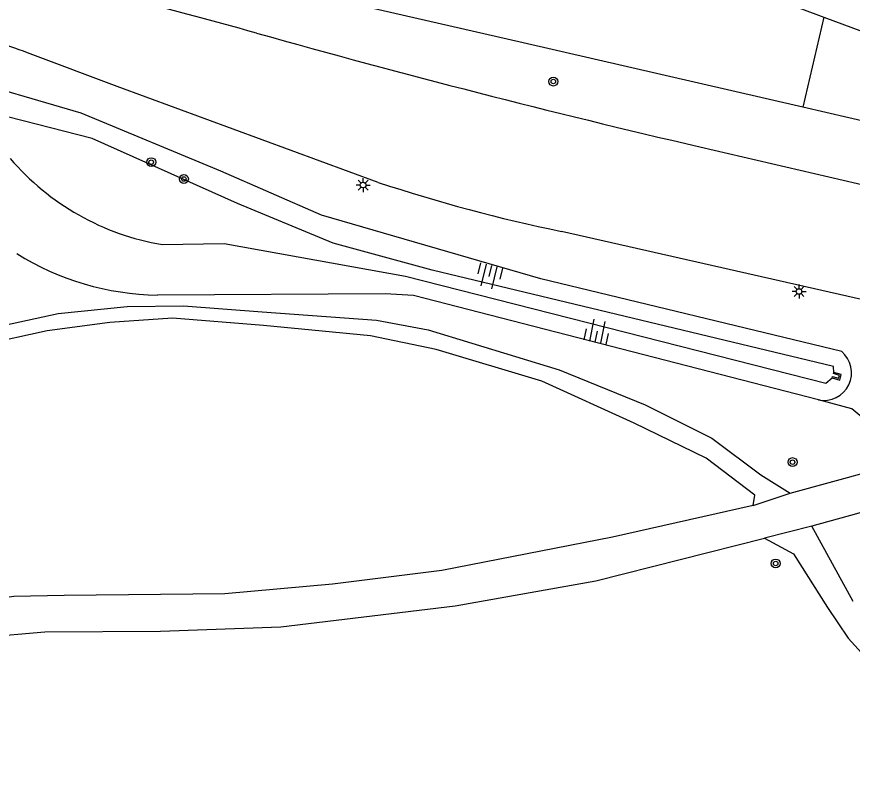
# Model space of a CAD drawing. Extents: x 124000 to 129000, y 395500 to 397503.
# Drawn here: x 128613.9 to 128688.5, y 397114.2 to 397181.7 of the extents above; entities that cross this region are included whole.
import ezdxf

# ---------------------------------------------------------------- set-up
doc = ezdxf.new("R2010")
doc.units = 0
for name, color, linetype in [('gg-afsc-draadraster', 7, 'Continuous'), ('gg-afsc-lijn draadraster', 7, 'Continuous'), ('gg-knt-BGT kruinlijn', 7, 'Continuous'), ('gg-knt-bovenkant onderkant talud', 7, 'Continuous'), ('gg-knt-onverhard', 7, 'Continuous'), ('gg-knt-verharding', 7, 'Continuous'), ('gg-knt-verharding nz', 7, 'Continuous'), ('gg-kwrk-uitstroombak niveau min 01', 7, 'Continuous'), ('gt-symb-boom', 7, 'Continuous'), ('gt-symb-lichtmast', 7, 'Continuous'), ('gt-symb-talud symbool', 7, 'Continuous')]:
    doc.layers.add(name, color=color, linetype=linetype)

# ---------------------------------------------------------------- blocks, each defined once
blk = doc.blocks.new('gt0-BOOM')
at = {"layer": 'gt-symb-boom'}
for radius in [0.4, 0.2]:
    blk.add_circle((0, 0), radius, dxfattribs=at)
blk = doc.blocks.new('gt0-LMAST')
at = {"layer": 'gt-symb-lichtmast'}
for p, q in [((-0.182, 0.173), (-0.447, 0.438)), ((-0.005, 0.246), (-0.005, 0.621)), ((0.172, 0.173), (0.437, 0.438)), ((-0.255, -0.004), (-0.63, -0.004)), ((-0.182, -0.181), (-0.447, -0.446)), ((-0.005, -0.254), (-0.005, -0.629)), ((0.437, -0.446), (0.172, -0.181)), ((0.245, -0.004), (0.62, -0.004))]:
    blk.add_line(p, q, dxfattribs=at)
blk.add_circle((-0.005, -0.004), 0.25, dxfattribs=at)
blk = doc.blocks.new('gt0-TALUD_1')
at = {"layer": 'gt-symb-talud symbool'}
for p, q in [((-1, -1), (-1, 0)), ((-0.5, -2), (-0.5, 0)), ((0, -1), (0, 0)), ((0.5, -2), (0.5, 0)), ((1, -1), (1, 0))]:
    blk.add_line(p, q, dxfattribs=at)

msp = doc.modelspace()

# ---------------------------------------------------------------- linework, layer by layer
at = {"layer": 'gg-afsc-draadraster'}
msp.add_lwpolyline([(128693.877, 397142.175), (128688.473, 397146.713), (128685.478, 397147.499)], dxfattribs=at)
at = {"layer": 'gg-afsc-lijn draadraster'}
msp.add_lwpolyline([(128685.478, 397147.499), (128649.339, 397156.807), (128646.823, 397156.957), (128626.492, 397156.847)], dxfattribs=at)
msp.add_arc((128626.976, 397181.603), 24.761, 238.20031, 268.88043, dxfattribs=at)
at = {"layer": 'gg-knt-BGT kruinlijn'}
msp.add_lwpolyline([(128687.557, 397151.817), (128660.716, 397158.32), (128641.123, 397163.984), (128632.139, 397167.934), (128619.674, 397173.116), (128608.242, 397176.445), (128596.822, 397179.046), (128585.502, 397181.684)], dxfattribs=at)
msp.add_arc((128685.965, 397149.924), 2.473, 258.63301, 49.94788, dxfattribs=at)
at = {"layer": 'gg-knt-bovenkant onderkant talud'}
for points in [[(128686.851, 397149.957), (128686.83, 397150.475), (128651.011, 397159.071), (128642.174, 397161.48), (128633.632, 397165.027), (128620.665, 397170.837), (128603.07, 397175.322)], [(128626.923, 397161.374), (128632.436, 397161.472), (128648.642, 397158.55), (128686.142, 397149.004), (128686.707, 397149.466)]]:
    msp.add_lwpolyline(points, dxfattribs=at)
msp.add_arc((128630.654, 397183.779), 22.714, 220.38678, 260.54631, dxfattribs=at)
at = {"layer": 'gg-knt-onverhard'}
msp.add_line((128688.567, 397129.492), (128684.882, 397136.206), dxfattribs=at)
for points in [[(128611.444, 397153.888), (128617.619, 397155.201), (128623.776, 397155.844), (128628.81, 397155.898), (128635.824, 397155.362), (128646.051, 397154.612), (128650.656, 397153.754), (128662.355, 397150.175), (128670.012, 397147.067), (128675.956, 397144.067), (128680.347, 397140.798), (128682.948, 397139.164)], [(128679.66, 397138.055), (128679.811, 397138.977), (128675.474, 397142.299), (128669.049, 397145.406), (128660.803, 397149.157), (128651.379, 397151.996), (128645.489, 397153.229), (128635.958, 397154.139), (128627.819, 397154.782), (128622.231, 397154.407), (128616.632, 397153.673), (128610.941, 397152.417)], [(128680.664, 397135.137), (128683.259, 397133.749), (128686.276, 397128.961), (128688.138, 397126.212), (128690.191, 397123.951), (128690.939, 397123.474)]]:
    msp.add_lwpolyline(points, dxfattribs=at)
at = {"layer": 'gg-knt-verharding'}
for p, q in [((128698.442, 397170.327), (128684.098, 397173.632)), ((128674.89, 397170.099), (128697.185, 397164.923)), ((128694.773, 397155.213), (128662.549, 397162.546)), ((128682.948, 397139.164), (128693.877, 397142.175)), ((128679.66, 397138.055), (128682.948, 397139.164)), ((128684.882, 397136.206), (128680.664, 397135.137))]:
    msp.add_line(p, q, dxfattribs=at)
for points in [[(128684.098, 397173.632), (128659.136, 397179.383), (128618.131, 397188.798), (128595.639, 397194.088), (128513.588, 397213.039), (128503.998, 397215.188)], [(128654.03, 397190.43), (128661.022, 397188.777), (128675.619, 397185.433), (128677.066, 397184.977), (128678.496, 397184.468), (128682.207, 397183.071), (128685.953, 397181.683)], [(128685.953, 397181.683), (128695.507, 397178.144), (128696.479, 397177.838), (128697.99, 397177.438), (128702.59, 397176.398)], [(128646.182, 397166.923), (128622.892, 397175.492), (128614.903, 397178.501)], [(128694.012, 397138.44), (128693.833, 397138.794), (128688.868, 397137.333), (128684.882, 397136.206)], [(128679.66, 397138.055), (128667.106, 397135.232), (128651.868, 397132.262), (128642.121, 397131.055), (128632.514, 397130.167), (128618.149, 397130.022), (128613.681, 397129.93), (128608.203, 397129.136), (128596.798, 397125.331), (128592.764, 397124.061)], [(128573.857, 397114.15), (128576.106, 397115.275), (128581.086, 397116.99), (128594.74, 397121.383), (128607.484, 397125.562), (128610.91, 397126.312), (128616.426, 397126.795), (128626.76, 397126.848), (128637.505, 397127.223), (128653.06, 397129.098), (128665.616, 397131.349), (128680.664, 397135.137)]]:
    msp.add_lwpolyline(points, dxfattribs=at)
for centre, radius, start, end in [((128326.667, 396061.023), 1161.015, 74.581589, 75.853914), ((128593.793, 397121.281), 60.99, 69.74969, 75.76445), ((128873.702, 398026.47), 879.146, 254.268592, 256.929933), ((128692.338, 397306.724), 147.224, 251.72929, 258.3264)]:
    msp.add_arc(centre, radius, start, end, dxfattribs=at)
at = {"layer": 'gg-knt-verharding nz'}
msp.add_line((128685.953, 397181.683), (128684.098, 397173.632), dxfattribs=at)
at = {"layer": 'gg-kwrk-uitstroombak niveau min 01'}
for points in [[(128686.707, 397149.466), (128687.379, 397149.269), (128687.523, 397149.76), (128686.851, 397149.957)], [(128686.707, 397149.466), (128686.741, 397149.581), (128687.278, 397149.424), (128687.355, 397149.684), (128686.818, 397149.842), (128686.851, 397149.957)]]:
    msp.add_lwpolyline(points, dxfattribs=at)

# ---------------------------------------------------------------- block references
at = {"layer": 'gt-symb-boom'}
for p in [(128661.822, 397175.929), (128625.932, 397168.728), (128628.846, 397167.226), (128683.172, 397141.938), (128681.666, 397132.887)]:
    msp.add_blockref('gt0-BOOM', p, dxfattribs=at)
at = {"layer": 'gt-symb-lichtmast'}
for p in [(128644.847, 397166.686), (128683.755, 397157.182)]:
    msp.add_blockref('gt0-LMAST', p, dxfattribs=at)
at = {"layer": 'gt-symb-talud symbool'}
for p, xscale, yscale, rotation in [((128656.333, 397159.492), 0.9999809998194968, 0.9999809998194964, -13.827795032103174), ((128665.527, 397152.652), 1.0000005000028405, 1.0000005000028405, 168.52151796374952)]:
    msp.add_blockref('gt0-TALUD_1', p, dxfattribs=dict(at, xscale=xscale, yscale=yscale, rotation=rotation))

doc.saveas('drawing.dxf')
